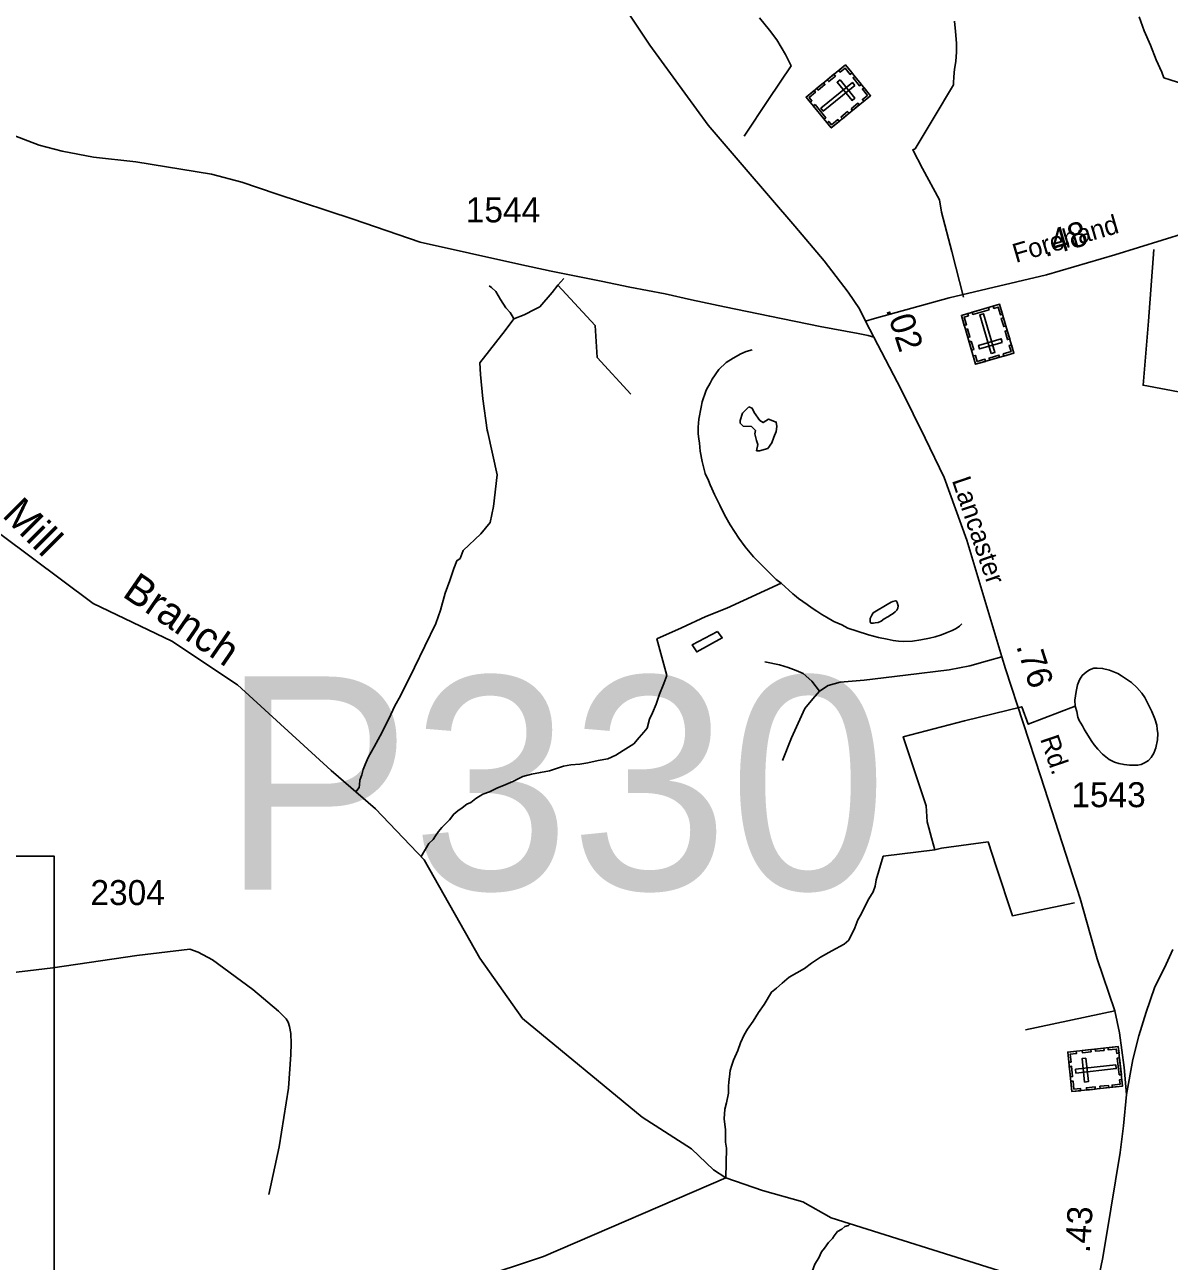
# Model space of a CAD drawing. Extents: x 2206922 to 2357709, y 510027 to 673830.
# Drawn here: x 2314671 to 2320394, y 626166 to 632352 of the extents above; entities that cross this region are included whole.
import ezdxf

# ---------------------------------------------------------------- set-up
doc = ezdxf.new("R2010")
doc.units = 0
for name, color, linetype in [('Exist Cultural Cemetery CELL', 7, 'Continuous'), ('Exist Hydrographic Creek Single Shore', 7, 'Continuous'), ('Exist Hydrographic Creek Single Shore Label', 7, 'Continuous'), ('Exist Hydrographic Misc Water Feature', 7, 'Continuous'), ('Exist Road Non-System Type 51', 7, 'Continuous'), ('Exist Road Primary NC Attributed', 7, 'Continuous'), ('Exist Road Primary NC Mileage Hundredths English Label', 7, 'Continuous'), ('Exist Road Secondary Mileage Hundredths English Label', 7, 'Continuous'), ('Exist Road Secondary Structure Pipe Number Label', 7, 'Continuous'), ('Exist Road Secondary Type 10 Attributed', 7, 'Continuous'), ('Exist Road Secondary Type 41 Attributed', 7, 'Continuous'), ('Exist Road Secondary Type 51 Attributed', 7, 'Continuous'), ('Exist Road Secondary Type 51 Label', 7, 'Continuous'), ('Exist Road Secondary Type 51 Number Label', 7, 'Continuous'), ('Map Preparation Inset Cut Line', 7, 'Continuous')]:
    doc.layers.add(name, color=color, linetype=linetype)

msp = doc.modelspace()

# ---------------------------------------------------------------- linework, layer by layer
at = {"layer": 'Exist Cultural Cemetery CELL'}
for points in [[(2318774.9, 632150.9), (2318900.8, 631996.7), (2318703.6, 631835.6), (2318577.7, 631989.8)], [(2318683.9, 632076.6), (2318717.5, 632104), (2318724.7, 632095.2), (2318691.1, 632067.8)], [(2318741.4, 632123.5), (2318748.5, 632114.7), (2318773.5, 632135.1), (2318799.1, 632103.6), (2318807.7, 632110.7), (2318774.9, 632150.9)], [(2318631.8, 632034.1), (2318665.4, 632061.5), (2318672.6, 632052.7), (2318639, 632025.3)], [(2318821.2, 632047.9), (2318809.4, 632062.4), (2318652.3, 631934.1), (2318664.1, 631919.6)], [(2318748, 632076.2), (2318733.5, 632064.4), (2318808, 631973.2), (2318822.5, 631985)], [(2318821.7, 632093.5), (2318854.5, 632053.4), (2318845.7, 632046.1), (2318812.9, 632086.3)], [(2318598.6, 631964.2), (2318607.5, 631971.5), (2318593.6, 631988.5), (2318624.9, 632014.1), (2318617.9, 632022.7), (2318577.7, 631989.9)], [(2318867.3, 631969.2), (2318860.1, 631978), (2318885, 631998.3), (2318859.4, 632029.8), (2318868, 632036.8), (2318900.8, 631996.6)], [(2318622.9, 631952.6), (2318676.6, 631886.9), (2318667.8, 631879.6), (2318614.1, 631945.4)], [(2318803.5, 631931.8), (2318837, 631959.2), (2318844.2, 631950.4), (2318810.7, 631923)], [(2318682.7, 631861.3), (2318691.6, 631868.5), (2318705.5, 631851.5), (2318736.8, 631877.1), (2318743.8, 631868.4), (2318703.6, 631835.6)], [(2318752.4, 631890.1), (2318785.9, 631917.5), (2318793.1, 631908.7), (2318759.6, 631881.3)], [(2319616.9, 630708.9), (2319425.8, 630653.1), (2319354.4, 630897.5), (2319545.5, 630953.3)], [(2319493.6, 630926.2), (2319412.1, 630902.4), (2319408.9, 630913.4), (2319490.4, 630937.1)], [(2319513.8, 630944), (2319517, 630933), (2319538.1, 630939.1), (2319549.4, 630900.3), (2319560.1, 630903.5), (2319545.6, 630953.3)], [(2319386.2, 630906.8), (2319389.4, 630895.8), (2319368.3, 630889.6), (2319379.6, 630850.8), (2319368.9, 630847.7), (2319354.4, 630897.5)], [(2319504, 630706.5), (2319521.9, 630711.7), (2319465.1, 630906.4), (2319447.2, 630901.1)], [(2319565.1, 630886.2), (2319577.3, 630844.6), (2319566.3, 630841.4), (2319554.2, 630883)], [(2319385.6, 630831.3), (2319397.7, 630789.8), (2319386.8, 630786.6), (2319374.6, 630828.2)], [(2319584, 630821.7), (2319596.1, 630780.1), (2319585.2, 630776.9), (2319573, 630818.5)], [(2319404, 630768.1), (2319416.1, 630726.5), (2319405.2, 630723.3), (2319393.1, 630764.9)], [(2319558.6, 630762.8), (2319553.4, 630780.7), (2319440.4, 630747.7), (2319445.6, 630729.8)], [(2319604.7, 630750.5), (2319593.8, 630747.3), (2319602.9, 630716.4), (2319563.9, 630705), (2319567, 630694.3), (2319616.9, 630708.9)], [(2319413.5, 630694.7), (2319424.4, 630697.9), (2319433.4, 630667), (2319472.4, 630678.4), (2319475.5, 630667.7), (2319425.7, 630653.1)], [(2319545.8, 630688.2), (2319496, 630673.6), (2319492.8, 630684.6), (2319542.6, 630699.1)], [(2319907.7, 627014.6), (2319886.3, 627212.5), (2320139.4, 627239.9), (2320160.8, 627042)], [(2319929.4, 627217.3), (2319930.6, 627206), (2319898.6, 627202.5), (2319902.9, 627162.2), (2319891.9, 627161), (2319886.3, 627212.6)], [(2320003.2, 627213.8), (2319960.2, 627209.1), (2319958.9, 627220.4), (2320002, 627225.1)], [(2320068.8, 627220.8), (2320025.7, 627216.2), (2320024.5, 627227.5), (2320067.6, 627232.1)], [(2320143, 627207), (2320131.5, 627205.7), (2320129.2, 627227.6), (2320089, 627223.2), (2320087.8, 627234.3), (2320139.4, 627239.9)], [(2319970.9, 627062.5), (2319989.5, 627064.5), (2319976.8, 627181.5), (2319958.3, 627179.5)], [(2320143.2, 627097.8), (2320134.1, 627182.2), (2320145.4, 627183.4), (2320154.5, 627099.1)], [(2319899.7, 627088.2), (2319894.1, 627139.8), (2319905.5, 627141), (2319911, 627089.5)], [(2319925.1, 627126.1), (2319927.1, 627107.6), (2320128.7, 627129.4), (2320126.7, 627147.9)], [(2319950.7, 627019.2), (2319949.5, 627030.5), (2319917.5, 627027.1), (2319913.1, 627067.4), (2319902.1, 627066.2), (2319907.7, 627014.6)], [(2320024.4, 627027.2), (2319981.4, 627022.5), (2319980.2, 627033.9), (2320023.2, 627038.5)], [(2320091.3, 627034.4), (2320048.2, 627029.7), (2320047, 627041.1), (2320090, 627045.7)], [(2320157.2, 627074.8), (2320145.8, 627073.6), (2320148.1, 627051.7), (2320108, 627047.4), (2320109.2, 627036.3), (2320160.8, 627041.9)]]:
    msp.add_lwpolyline(points, close=True, dxfattribs=at)
at = {"layer": 'Exist Hydrographic Creek Single Shore'}
for points in [[(2318177.5, 626583.6), (2318115.5, 626622.4), (2318004.4, 626728.4), (2317758.9, 626886.1), (2317160.1, 627380.4), (2316947.4, 627682.5), (2316668.3, 628173.8), (2316425.4, 628429.7), (2316203.2, 628621.1), (2315735.2, 629048.8), (2315407.1, 629268.5), (2315014, 629456), (2314552, 629801.6), (2314140.1, 630205), (2313796, 630443.7), (2313619.1, 630617.1), (2313493.2, 630697.2), (2312549.1, 630921.6), (2311940.1, 631005.2), (2311691, 631004.9)], [(2321396.3, 626170.3), (2321280.2, 626126.3), (2320907.2, 625957), (2320599.2, 625869), (2320187.9, 625923.9), (2320032.4, 625966.2), (2319572.1, 626109.6), (2318703.1, 626383), (2318561.2, 626462.5), (2318360.1, 626520), (2318177.5, 626583.6)]]:
    msp.add_lwpolyline(points, dxfattribs=at)
at = {"layer": 'Exist Hydrographic Misc Water Feature'}
msp.add_line((2319222.6, 628223.9), (2318964.2, 628191.6), dxfattribs=at)
for points in [[(2318269, 631794.5), (2318391, 631977.7), (2318503.2, 632146.6), (2318474.7, 632202.4), (2318431.6, 632275.8), (2318395.3, 632325.5), (2318344.7, 632387)], [(2319365.4, 630988.7), (2319306.6, 631217.8), (2319254.5, 631413.4), (2319245.7, 631475.2), (2319160.4, 631632), (2319111.4, 631725.7), (2319123.5, 631731.6), (2319213.7, 631880.7), (2319315.6, 632051.5), (2319315.6, 632061.6), (2319317.3, 632091.8), (2319320.9, 632129.7), (2319326.5, 632167.8), (2319329.8, 632215.6), (2319329.6, 632259.5), (2319324.6, 632317.8), (2319320.1, 632369.6)], [(2320759.4, 631451.3), (2320676.2, 631950.6), (2320621.9, 631983.2), (2320535, 632032.1), (2320399.2, 632075.6), (2320367.1, 632087), (2320356.5, 632114.6), (2320328, 632176.5), (2320299.5, 632250.2), (2320268.5, 632321.7), (2320243.9, 632391.5)], [(2320317.7, 631227.8), (2320290.5, 630869.1), (2320263.4, 630548.4), (2320784.8, 630450.6), (2320850, 630423.4), (2320872.8, 630391.2), (2320911.1, 630375.7), (2320957.3, 630360.2), (2320993.1, 630340.6), (2321029.2, 630325), (2321061.6, 630307.2), (2321089.5, 630291.6)], [(2317336.1, 631049.5), (2317366.2, 631083.1)], [(2316994, 631045.2), (2317005.9, 631037.3), (2317026.4, 631017.6), (2317050.4, 630977.9), (2317077.1, 630936.2), (2317099.2, 630912.1), (2317108.1, 630895.7), (2317116.9, 630879.8)], [(2317702, 630503), (2317534.1, 630687), (2317523.7, 630847), (2317336.1, 631049.5), (2317307.8, 631012.4), (2317246, 630939.9), (2317223, 630929.3), (2317168.2, 630901), (2317116.9, 630879.8), (2317072.7, 630821.4)], [(2317072.7, 630821.4), (2316947.2, 630660.4), (2316950.7, 630602.1), (2316961.4, 630480), (2316983.6, 630323.2), (2316987.5, 630311.3), (2317033.8, 630099.9), (2317015.7, 629942), (2316999, 629861.3), (2316951.7, 629805), (2316863.9, 629721.6), (2316848.8, 629682.1), (2316832.6, 629669.9), (2316817.1, 629631.7), (2316797.6, 629571.8), (2316774.2, 629507.5), (2316749.6, 629423.3), (2316726.2, 629357), (2316671.5, 629242.4), (2316620.6, 629136.1), (2316552.1, 628997.6), (2316520.5, 628941.1), (2316493.5, 628882.7), (2316448.2, 628794.2), (2316418.8, 628740.2), (2316387.7, 628685.7), (2316373.9, 628651.7), (2316363.9, 628625.6), (2316356.7, 628599.5), (2316346.9, 628573.4), (2316345, 628549.4), (2316343, 628535.5), (2316326.5, 628514.9)], [(2318309, 630726.3), (2318278.5, 630717.2), (2318252.6, 630704.8), (2318213.3, 630684.4), (2318179.2, 630662), (2318141.7, 630627.9), (2318108.1, 630579.4), (2318098.4, 630559.4), (2318080.8, 630527.2), (2318076.9, 630519.2), (2318059.3, 630465.1), (2318054.1, 630438.7), (2318042.4, 630378.8), (2318038.8, 630338.8), (2318039, 630304.7), (2318041.4, 630280.8), (2318045.9, 630258.6), (2318048.2, 630219), (2318058.6, 630167.1), (2318073.4, 630107.3), (2318089.6, 630071.6), (2318097.8, 630049.7), (2318106.2, 630031.8), (2318120.4, 630001.7), (2318147.2, 629948.1), (2318169.4, 629900.2), (2318198.1, 629850.8), (2318242.6, 629783.3), (2318273.1, 629739.4), (2318315.4, 629690), (2318356.2, 629648.6), (2318392.9, 629611.1), (2318412.4, 629593.1), (2318428.8, 629577.3), (2318453.2, 629557.8), (2318511.4, 629504.4), (2318519.4, 629498.3)], [(2318291.2, 630439.9), (2318260.3, 630408.9), (2318249.1, 630372.4), (2318249.1, 630358.4), (2318263.1, 630344.3), (2318305.2, 630341.5), (2318324.9, 630321.8), (2318322.1, 630305), (2318330.5, 630271.3), (2318336.1, 630251.6), (2318330.5, 630220.7), (2318344.6, 630220.7), (2318386.7, 630231.9), (2318406.4, 630260), (2318417.6, 630288.1), (2318428.8, 630316.2), (2318431.6, 630341.5), (2318428.8, 630364), (2318389.5, 630378), (2318364.2, 630361.2), (2318347.4, 630372.4), (2318319.3, 630411.8), (2318308.1, 630434.2), (2318291.2, 630439.9)], [(2318453.2, 629557.8), (2318182.6, 629433.5), (2318077, 629391.7), (2317955.5, 629333.9), (2317832, 629280), (2317882.5, 629095.8), (2317866.9, 629055.6), (2317845.4, 629003.2), (2317827.8, 628953.2), (2317810.3, 628909.1), (2317795.2, 628877), (2317783.1, 628832.6), (2317767.5, 628812.6), (2317743.9, 628786.5), (2317716, 628754.2), (2317664.3, 628721.5), (2317626.6, 628697.1), (2317587, 628678.7), (2317538.8, 628670.2), (2317487.4, 628659.7), (2317447.2, 628653.1), (2317401.5, 628648.7), (2317365.6, 628642.3), (2317325.6, 628630.1), (2317295.8, 628619.6), (2317249.7, 628611.1), (2317205.8, 628602.7), (2317162.2, 628590.2), (2317112.1, 628565.7), (2317076.6, 628551.2), (2317031.1, 628532.9), (2316994.8, 628514.4), (2316961.4, 628502), (2316927.4, 628481.6), (2316901.5, 628461.6), (2316881.8, 628453.2), (2316857.9, 628434.9), (2316836.1, 628418.7), (2316816.4, 628402.6), (2316794.7, 628374.2), (2316772.8, 628352), (2316757.4, 628336), (2316739.5, 628315.6), (2316725.6, 628293.7), (2316713.7, 628275.7), (2316692.2, 628255.4), (2316652.9, 628190.1)], [(2318519.4, 629498.3), (2318539.9, 629480.7), (2318561.8, 629466.8), (2318584.2, 629450.9), (2318608.4, 629433.4), (2318632.2, 629417.7), (2318656.4, 629401.9), (2318680.8, 629388), (2318716.9, 629366.4), (2318757.3, 629349), (2318787.4, 629333.5), (2318833.1, 629317.7), (2318889.7, 629300.2), (2318939.8, 629287), (2318983.8, 629277.6), (2319013.8, 629271.8), (2319040, 629267.9), (2319063.8, 629266.3), (2319109.7, 629268.8), (2319151.8, 629275.4), (2319195.7, 629283.8), (2319223.7, 629290.1), (2319255.3, 629300.4), (2319283.4, 629310.7), (2319309.3, 629321), (2319329.1, 629331), (2319344.9, 629343.2), (2319356.6, 629355.3)], [(2318929.4, 629419.1), (2318913.8, 629409.3), (2318906.7, 629398.3), (2318898.4, 629381.6), (2318898.4, 629365.1), (2318902.7, 629358.6), (2318914.4, 629358.6), (2318923.1, 629359.1), (2318938.1, 629361.2), (2318953.1, 629367.6), (2318969.2, 629379.8), (2318986.2, 629390.1), (2319004.8, 629401.4), (2319013.6, 629406.7), (2319023.1, 629414.8), (2319032.2, 629422.4), (2319037.7, 629432.8), (2319039.1, 629445.5), (2319034.3, 629461.3), (2319032.2, 629464.8), (2319030.5, 629468), (2319024.9, 629469.6), (2319012.5, 629466.8), (2319003, 629463.4), (2318984.1, 629451.9), (2318975.3, 629446.6), (2318929.4, 629419.1)], [(2318134.8, 629315.9), (2318158.7, 629284), (2318031.2, 629214.3), (2318009.3, 629250.2), (2318134.8, 629315.9)], [(2319943.5, 628871.9), (2319959.7, 628844.3), (2319969.9, 628824.6), (2320006.6, 628766.7), (2320019.1, 628749.1), (2320037.2, 628727.3), (2320059.5, 628703.2), (2320093.6, 628675.8), (2320119.8, 628662.1), (2320141.8, 628656.4), (2320168, 628650.4), (2320195.9, 628647), (2320213.7, 628647.1), (2320235.9, 628647.4), (2320253.9, 628651.7), (2320273.6, 628661.6), (2320289.6, 628671.8), (2320303.6, 628685.9), (2320317.1, 628708.2), (2320326.9, 628734.3), (2320334.7, 628774.1), (2320336.4, 628806.3), (2320333.9, 628828.1), (2320331.9, 628848.4), (2320321.4, 628880), (2320306.8, 628915.8), (2320272.2, 628985.5), (2320256.2, 629007.4), (2320231.4, 629037), (2320205.3, 629060.9), (2320175.4, 629080.4), (2320155.1, 629093.9), (2320137.1, 629106), (2320095, 629123.7), (2320061, 629131.3), (2320032.9, 629133.1), (2320017.1, 629132.6), (2319994.9, 629124.6), (2319979.2, 629112.4), (2319959.1, 629095.9), (2319945.1, 629074.1), (2319935.7, 629049.9), (2319928.3, 629015.8), (2319922.6, 628973.6), (2319923.2, 628943.5), (2319931.2, 628916), (2319937.1, 628887.9), (2319943.5, 628871.9)], [(2319923.2, 628943.5), (2319688.9, 628852.5), (2319656.1, 628939.8), (2319369.7, 628868.9), (2319064.2, 628789.7), (2319178.6, 628444), (2319183.1, 628363.7)], [(2319183.1, 628363.7), (2319191.1, 628334.6), (2319204.9, 628284.5), (2319222.6, 628223.9)], [(2319921, 627958.3), (2319609.8, 627893.9), (2319529.3, 628140.8), (2319488.3, 628263.5), (2319255.7, 628232.1), (2319222.6, 628223.9)], [(2318964.2, 628191.6), (2318928.7, 628073.7), (2318922.9, 628041.7), (2318913.7, 628013.5), (2318891.8, 627979.1), (2318870.2, 627936.9), (2318852.8, 627902.6), (2318837, 627874.6), (2318821.4, 627834.3), (2318811.8, 627812.3), (2318804, 627796.4), (2318791.9, 627772.2), (2318768.1, 627751.9), (2318706.6, 627719.4), (2318651, 627686.8), (2318605.1, 627656.4), (2318569.8, 627629.7), (2318494.2, 627587.1), (2318458.5, 627556.8), (2318430.6, 627532.2), (2318405.2, 627512.1), (2318367.7, 627449.6), (2318340.6, 627409.5), (2318312.7, 627367.1), (2318285.2, 627327), (2318267.8, 627298.8), (2318250, 627258.5), (2318236.4, 627220.4), (2318214.9, 627172.1), (2318207.1, 627146.1), (2318197.7, 627120), (2318195.8, 627088.2), (2318192.1, 627064), (2318190.3, 627039.9), (2318190.7, 627006.3), (2318180.9, 626958.2), (2318171.6, 626925.9), (2318167.9, 626877.8), (2318174.7, 626824.1), (2318175.1, 626790), (2318175.5, 626761.9), (2318179.4, 626732.2), (2318177.5, 626583.6)], [(2316567.1, 625958.4), (2317265.1, 626190.1), (2318177.5, 626583.6)], [(2318588.3, 626025.7), (2318594.6, 626071.1), (2318608, 626114.9), (2318621.7, 626151.3), (2318641.4, 626183.2), (2318654.9, 626213.7), (2318670.7, 626231.6), (2318690.2, 626259.9), (2318710.3, 626280), (2318718.3, 626292.2), (2318727.7, 626306.1), (2318735.9, 626314.2), (2318757.5, 626326.8), (2318771.4, 626338.9), (2318789.4, 626345.1), (2318798.9, 626352.8)]]:
    msp.add_lwpolyline(points, dxfattribs=at)
at = {"layer": 'Exist Road Non-System Type 51'}
msp.add_line((2320121.2, 627418.8), (2319674.6, 627323.9), dxfattribs=at)
for points in [[(2318645.3, 629017.5), (2318607.3, 629068.2), (2318564.2, 629106.2), (2318528.8, 629121.4), (2318488.3, 629136.6), (2318445.2, 629149.2), (2318371.8, 629164.4)], [(2318645.3, 629017.5), (2318688.3, 629045.4), (2318749.1, 629063.1), (2318868.1, 629073.2), (2319075.7, 629098.6), (2319293.4, 629123.9), (2319397.2, 629144.2), (2319485.8, 629169.5), (2319557.3, 629189.2)], [(2318460.4, 628670.4), (2318506, 628784.4), (2318571.8, 628931.4), (2318612.3, 628979.5), (2318645.3, 629017.5)], [(2315995.7, 627339.9), (2316001.5, 627305), (2316002.9, 627256), (2316001.9, 627200.5), (2315989.3, 627032), (2315943, 626738), (2315892, 626499.5)]]:
    msp.add_lwpolyline(points, dxfattribs=at)
at = {"layer": 'Exist Road Primary NC Attributed'}
for points in [[(2320179.8, 627000.5), (2320212, 627175.1), (2320242.5, 627292.9), (2320278.1, 627411.6), (2320320.4, 627533.7), (2320378, 627651.5), (2320411.9, 627726.1)], [(2320095.1, 624738), (2320084.9, 624822.8), (2320081.5, 624904.1), (2320078.1, 625046.5), (2320056.1, 625378.8), (2320029, 625668.7), (2320023.9, 625826.4), (2320040.9, 626079.9), (2320062.6, 626184.8), (2320101.8, 626426.6), (2320149.3, 626709.7), (2320164.5, 626843.6), (2320179.8, 627000.5)]]:
    msp.add_lwpolyline(points, dxfattribs=at)
at = {"layer": 'Exist Road Secondary Type 10 Attributed'}
msp.add_lwpolyline([(2314558, 627603.9), (2314687, 627618.9), (2314811.6, 627634), (2315231.8, 627696.2), (2315496.1, 627726.3), (2315537.6, 627712.6), (2315609.4, 627673.3), (2315811, 627525.1), (2315940.7, 627416.3), (2315977.8, 627379.3), (2315989, 627362.6), (2315995.7, 627339.9)], dxfattribs=at)
at = {"layer": 'Exist Road Secondary Type 41 Attributed'}
msp.add_lwpolyline([(2318875.3, 630869.5), (2318919.4, 630882.9), (2319293.8, 630984.9), (2319483.7, 631030.5), (2319779.9, 631100.8), (2320121.7, 631201.5), (2320714.2, 631383.9), (2320934.4, 631440.9), (2321018, 631456.1), (2321147.1, 631463.7), (2321310.4, 631471.3)], dxfattribs=at)
at = {"layer": 'Exist Road Secondary Type 51 Attributed'}
for points in [[(2317620.3, 632517), (2317797.5, 632250.1), (2318087.8, 631849), (2318268.4, 631639.6), (2318521.6, 631344), (2318668.5, 631170), (2318788.3, 631014.7), (2318844.4, 630930.2), (2318875.3, 630869.5)], [(2314608.7, 631801.6), (2314743.8, 631749.2), (2314858.5, 631719.7), (2315015.5, 631690.1), (2315226.5, 631666.5), (2315604.6, 631604), (2315756.5, 631563.5), (2315928.6, 631506), (2316312.7, 631379.7), (2316648.1, 631264.6), (2317142.6, 631154.8), (2317303, 631119.4), (2317554, 631068.6), (2317697.5, 631038.2), (2317873.1, 631006.1), (2318005.1, 630975.8), (2318170.5, 630940.4), (2318396.7, 630893.1), (2318648.2, 630842.4), (2318838.5, 630807.7), (2318887.9, 630797.9), (2318916.9, 630788.7)], [(2318875.3, 630869.5), (2318916.9, 630788.7)], [(2318916.9, 630788.7), (2319052.9, 630527.4), (2319172.9, 630283.2), (2319268.1, 630086.6), (2319382, 629772.5), (2319557.3, 629189.2), (2319575.1, 629130), (2319751.1, 628589.4), (2319949.4, 627980.4), (2320034.1, 627678.6), (2320121.2, 627418.8), (2320144.5, 627309.2), (2320168.3, 627135.5), (2320179.8, 627000.5)]]:
    msp.add_lwpolyline(points, dxfattribs=at)
at = {"layer": 'Map Preparation Inset Cut Line'}
msp.add_line((2314818.9, 627631.7), (2314818.9, 623684.3), dxfattribs=at)
msp.add_lwpolyline([(2313509.9, 628192.2), (2314818.9, 628192.2), (2314818.9, 627631.7)], dxfattribs=at)

# ---------------------------------------------------------------- texts
at = {"layer": 'Exist Hydrographic Creek Single Shore Label'}
for s, rotation, p in [('Mill', 314.99027, (2314553.2, 629894.4)), ('Branch', 325.51084, (2315153.7, 629495.5))]:
    msp.add_text(s, height=150, rotation=rotation, dxfattribs=at).set_placement(p)
at = {"layer": 'Exist Road Primary NC Mileage Hundredths English Label'}
msp.add_text('.43', height=125, rotation=86.17581, dxfattribs=at).set_placement((2319996.3, 626205.4))
at = {"layer": 'Exist Road Secondary Mileage Hundredths English Label'}
for s, rotation, p in [('.48', 16.41666, (2319772.9, 631188.7)), ('.02', 288.03155, (2318976, 630927.1)), ('.76', 288.03155, (2319627.7, 629243.6))]:
    msp.add_text(s, height=125, rotation=rotation, dxfattribs=at).set_placement(p)
at = {"layer": 'Exist Road Secondary Structure Pipe Number Label'}
msp.add_text('P330', height=1066.27, dxfattribs=at).set_placement((2315654.5, 628025.1))
at = {"layer": 'Exist Road Secondary Type 51 Label'}
for s, rotation, p in [('Forehand', 16.27474, (2319626.8, 631160)), ('Lancaster', 288.78525, (2319306.1, 630072.6)), ('Rd.', 288.92745, (2319747.4, 628779.3))]:
    msp.add_text(s, height=95, rotation=rotation, dxfattribs=at).set_placement(p)
at = {"layer": 'Exist Road Secondary Type 51 Number Label'}
for s, p in [('1544', (2316876.6, 631363.2)), ('1543', (2319904.4, 628437.4)), ('2304', (2314999.9, 627947.8))]:
    msp.add_text(s, height=125, dxfattribs=at).set_placement(p)

doc.saveas('drawing.dxf')
